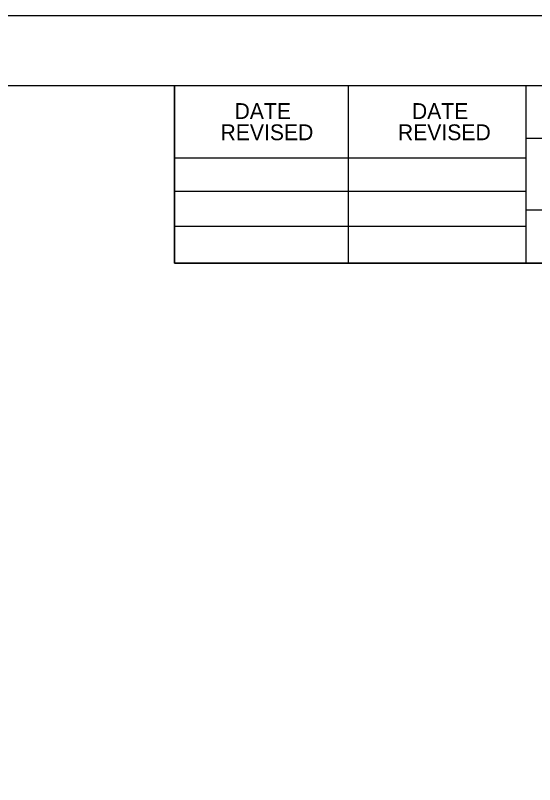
# Model space of a CAD drawing. Extents: x 1202951 to 1376887, y 378065 to 728038.
# Drawn here: x 1376671.37 to 1376700.24, y 380071.78 to 380114.54 of the extents above; entities that cross this region are included whole.
import ezdxf

# ---------------------------------------------------------------- set-up
doc = ezdxf.new("R2010")
doc.units = 0
doc.layers.add('R_Border', color=7, linetype='Continuous')
doc.layers.add('R_No Plot', color=7, linetype='Continuous')

msp = doc.modelspace()

# ---------------------------------------------------------------- linework, layer by layer
at = {"layer": 'R_Border'}
for p, q in [((1376426.678, 380110.642), (1376742.858, 380110.642)), ((1376426.678, 380110.642), (1376742.858, 380110.642)), ((1376680.218, 380100.762), (1376680.218, 380110.642)), ((1376680.218, 380100.762), (1376680.218, 380110.642)), ((1376689.898, 380100.762), (1376689.898, 380110.642)), ((1376689.898, 380100.762), (1376689.898, 380110.642)), ((1376699.758, 380110.642), (1376699.758, 380100.762)), ((1376699.758, 380110.642), (1376699.758, 380100.762)), ((1376742.858, 380107.702), (1376699.758, 380107.702)), ((1376742.858, 380107.702), (1376699.758, 380107.702)), ((1376680.218, 380106.622), (1376699.758, 380106.622)), ((1376680.218, 380106.622), (1376699.758, 380106.622)), ((1376680.218, 380104.762), (1376699.758, 380104.762)), ((1376680.218, 380104.762), (1376699.758, 380104.762)), ((1376742.858, 380103.702), (1376699.758, 380103.702)), ((1376742.858, 380103.702), (1376699.758, 380103.702)), ((1376680.218, 380102.822), (1376699.758, 380102.822)), ((1376680.218, 380102.822), (1376699.758, 380102.822)), ((1376742.858, 380100.762), (1376680.218, 380100.762)), ((1376742.858, 380100.762), (1376680.218, 380100.762))]:
    msp.add_line(p, q, dxfattribs=at)
at = {"layer": 'R_No Plot'}
msp.add_line((1376414.277, 380114.537), (1376747.61, 380114.537), dxfattribs=at)
msp.add_line((1376414.277, 380114.537), (1376747.61, 380114.537), dxfattribs=at)
for points in [[(1376414.27, 380114.537), (1376747.61, 380114.537), (1376747.61, 379901.199), (1376414.27, 379901.199)], [(1376414.27, 380114.537), (1376747.61, 380114.537), (1376747.61, 379901.199), (1376414.27, 379901.199)], [(1376660.598, 380110.642), (1376680.218, 380110.642), (1376680.218, 380100.762), (1376696.33, 380100.762), (1376719.529, 380100.762), (1376719.65, 380072.606), (1376742.858, 380072.606), (1376742.858, 379905.182), (1376426.678, 379905.182), (1376426.678, 380110.642)], [(1376660.598, 380110.642), (1376680.218, 380110.642), (1376680.218, 380100.762), (1376696.33, 380100.762), (1376719.529, 380100.762), (1376719.529, 380076.43), (1376742.858, 380076.43), (1376742.858, 379905.182), (1376426.678, 379905.182), (1376426.678, 380110.642)]]:
    msp.add_lwpolyline(points, close=True, dxfattribs=at)

# ---------------------------------------------------------------- texts
at = {"layer": 'R_Border'}
for s, p in [('DATE', (1376683.556, 380108.779)), ('DATE', (1376693.416, 380108.779)), ('REVISED', (1376682.776, 380107.599)), ('REVISED', (1376692.636, 380107.599))]:
    msp.add_text(s, height=0.8792, rotation=360, dxfattribs=at).set_placement(p)
for s, p in [('DATE', (1376683.556, 380108.779)), ('DATE', (1376693.416, 380108.779)), ('REVISED', (1376682.776, 380107.599)), ('REVISED', (1376692.636, 380107.599))]:
    msp.add_text(s, height=0.8792, dxfattribs=at).set_placement(p)

doc.saveas('drawing.dxf')
